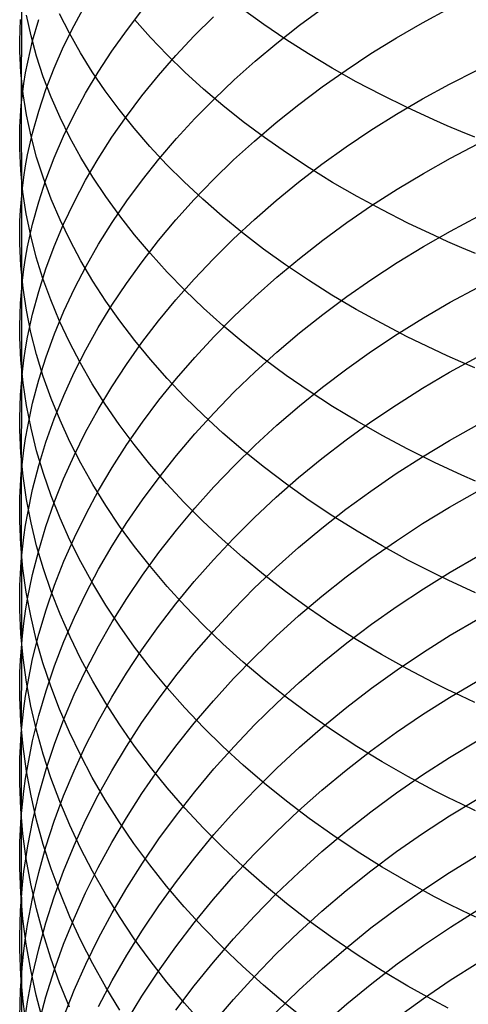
# Model space of a CAD drawing. Extents: x -383 to 1849, y -1185 to -529.
# Tile 730 of 870: x 1817 to 1823.46, y -1083.18 to -1069.02. Entities that reach past the tile are written whole.
import ezdxf

# ---------------------------------------------------------------- set-up
doc = ezdxf.new("R2010")
doc.units = 0
doc.layers.add('PREDEFINITO', color=7, linetype='CONTINUOUS')

msp = doc.modelspace()

# ---------------------------------------------------------------- linework, layer by layer
at = {"layer": 'PREDEFINITO'}
for p, q in [((1817.787, -1069.105, 640.522), (1817.953, -1068.804, 640.173)), ((1817.028, -1068.865, 645.531), (1817.027, -1070.251, 644.494)), ((1817.167, -1069.25, 648.862), (1817.102, -1068.953, 648.479)), ((1817.72, -1069.216, 651.807), (1817.578, -1068.935, 651.431)), ((1818.539, -1069.178, 638.12), (1818.763, -1068.887, 637.793)), ((1820.516, -1069.088, 658.059), (1820.212, -1068.868, 657.744)), ((1821.028, -1069.101, 633.36), (1821.364, -1068.854, 633.1)), ((1822.802, -1069.064, 631.116), (1823.189, -1068.856, 630.902)), ((1817.009, -1069.17, 645.911), (1817.016, -1069.018, 645.721)), ((1817.19, -1069.322, 643.378), (1817.278, -1069.015, 643.009)), ((1817.636, -1069.408, 640.875), (1817.787, -1069.105, 640.522)), ((1818.886, -1069.275, 655.026), (1818.658, -1069.019, 654.672)), ((1819.515, -1069.253, 635.816), (1819.791, -1068.978, 635.517)), ((1820.832, -1069.303, 658.366), (1820.516, -1069.088, 658.059)), ((1820.703, -1069.356, 633.627), (1821.028, -1069.101, 633.36)), ((1822.425, -1069.282, 631.338), (1822.802, -1069.064, 631.116)), ((1817.006, -1069.322, 646.101), (1817.009, -1069.17, 645.911)), ((1817.248, -1069.546, 649.244), (1817.167, -1069.25, 648.862)), ((1817.877, -1069.495, 652.179), (1817.72, -1069.216, 651.807)), ((1818.329, -1069.473, 638.451), (1818.539, -1069.178, 638.12)), ((1819.251, -1069.535, 636.121), (1819.515, -1069.253, 635.816)), ((1817.007, -1069.475, 646.291), (1817.006, -1069.322, 646.101)), ((1817.119, -1069.63, 643.749), (1817.19, -1069.322, 643.378)), ((1819.127, -1069.527, 655.374), (1818.886, -1069.275, 655.026)), ((1820.39, -1069.617, 633.902), (1820.703, -1069.356, 633.627)), ((1821.159, -1069.512, 658.663), (1820.832, -1069.303, 658.366)), ((1822.058, -1069.508, 631.569), (1822.425, -1069.282, 631.338)), ((1817.022, -1069.78, 646.671), (1817.007, -1069.475, 646.291)), ((1817.501, -1069.715, 641.231), (1817.636, -1069.408, 640.875)), ((1818.049, -1069.771, 652.548), (1817.877, -1069.495, 652.179)), ((1818.134, -1069.773, 638.787), (1818.329, -1069.473, 638.451)), ((1819.001, -1069.821, 636.432), (1819.251, -1069.535, 636.121)), ((1819.381, -1069.774, 655.715), (1819.127, -1069.527, 655.374)), ((1821.498, -1069.715, 658.951), (1821.159, -1069.512, 658.663)), ((1821.701, -1069.744, 631.808), (1822.058, -1069.508, 631.569)), ((1817.089, -1069.785, 643.935), (1817.119, -1069.63, 643.749)), ((1817.344, -1069.841, 649.623), (1817.248, -1069.546, 649.244)), ((1820.089, -1069.886, 634.184), (1820.39, -1069.617, 633.902)), ((1817.054, -1070.085, 647.05), (1817.022, -1069.78, 646.671)), ((1817.064, -1069.94, 644.121), (1817.089, -1069.785, 643.935)), ((1817.381, -1070.024, 641.59), (1817.501, -1069.715, 641.231)), ((1817.953, -1070.076, 639.127), (1818.134, -1069.773, 638.787)), ((1818.235, -1070.044, 652.912), (1818.049, -1069.771, 652.548)), ((1819.649, -1070.017, 656.049), (1819.381, -1069.774, 655.715)), ((1821.355, -1069.987, 632.055), (1821.701, -1069.744, 631.808)), ((1821.848, -1069.912, 659.23), (1821.498, -1069.715, 658.951)), ((1823.189, -1069.946, 629.858), (1823.585, -1069.744, 629.658)), ((1817.043, -1070.095, 644.308), (1817.064, -1069.94, 644.121)), ((1817.456, -1070.134, 650), (1817.344, -1069.841, 649.623)), ((1818.763, -1070.114, 636.748), (1819.001, -1069.821, 636.432)), ((1819.8, -1070.162, 634.472), (1820.089, -1069.886, 634.184)), ((1822.209, -1070.102, 659.498), (1821.848, -1069.912, 659.23)), ((1822.802, -1070.158, 630.067), (1823.189, -1069.946, 629.858)), ((1817.027, -1070.251, 644.494), (1817.043, -1070.095, 644.308)), ((1817.103, -1070.39, 647.429), (1817.054, -1070.085, 647.05)), ((1817.277, -1070.336, 641.95), (1817.381, -1070.024, 641.59)), ((1817.787, -1070.383, 639.47), (1817.953, -1070.076, 639.127)), ((1818.435, -1070.314, 653.271), (1818.235, -1070.044, 652.912)), ((1819.928, -1070.255, 656.376), (1819.649, -1070.017, 656.049)), ((1821.019, -1070.239, 632.31), (1821.355, -1069.987, 632.055)), ((1822.58, -1070.285, 659.756), (1822.209, -1070.102, 659.498)), ((1817.584, -1070.425, 650.375), (1817.456, -1070.134, 650)), ((1818.54, -1070.411, 637.069), (1818.763, -1070.114, 636.748)), ((1819.523, -1070.443, 634.766), (1819.8, -1070.162, 634.472)), ((1820.695, -1070.498, 632.572), (1821.019, -1070.239, 632.31)), ((1822.424, -1070.38, 630.285), (1822.802, -1070.158, 630.067)), ((1817.015, -1070.407, 644.681), (1817.027, -1070.251, 644.494)), ((1817.027, -1070.251, 644.494), (1817.028, -1071.601, 643.411)), ((1817.189, -1070.65, 642.313), (1817.277, -1070.336, 641.95)), ((1817.636, -1070.694, 639.817), (1817.787, -1070.383, 639.47)), ((1818.649, -1070.58, 653.624), (1818.435, -1070.314, 653.271)), ((1820.22, -1070.487, 656.696), (1819.928, -1070.255, 656.376)), ((1822.057, -1070.611, 630.511), (1822.424, -1070.38, 630.285)), ((1822.962, -1070.46, 660.002), (1822.58, -1070.285, 659.756)), ((1817.007, -1070.563, 644.868), (1817.015, -1070.407, 644.681)), ((1817.167, -1070.695, 647.806), (1817.103, -1070.39, 647.429)), ((1817.727, -1070.714, 650.746), (1817.584, -1070.425, 650.375)), ((1818.33, -1070.712, 637.394), (1818.54, -1070.411, 637.069)), ((1819.259, -1070.731, 635.066), (1819.523, -1070.443, 634.766)), ((1820.525, -1070.714, 657.007), (1820.22, -1070.487, 656.696)), ((1820.382, -1070.765, 632.841), (1820.695, -1070.498, 632.572)), ((1823.157, -1070.545, 660.121), (1822.962, -1070.46, 660.002)), ((1817.004, -1070.719, 645.055), (1817.007, -1070.563, 644.868)), ((1817.118, -1070.965, 642.678), (1817.189, -1070.65, 642.313)), ((1818.877, -1070.842, 653.973), (1818.649, -1070.58, 653.624)), ((1821.7, -1070.851, 630.745), (1822.057, -1070.611, 630.511)), ((1823.354, -1070.628, 660.237), (1823.157, -1070.545, 660.121)), ((1823.554, -1070.709, 660.35), (1823.354, -1070.628, 660.237)), ((1817.005, -1070.875, 645.242), (1817.004, -1070.719, 645.055)), ((1817.248, -1070.998, 648.182), (1817.167, -1070.695, 647.806)), ((1817.5, -1071.007, 640.167), (1817.636, -1070.694, 639.817)), ((1817.884, -1071, 651.113), (1817.727, -1070.714, 650.746)), ((1818.134, -1071.019, 637.724), (1818.33, -1070.712, 637.394)), ((1819.008, -1071.025, 635.372), (1819.259, -1070.731, 635.066)), ((1820.081, -1071.038, 633.117), (1820.382, -1070.765, 632.841)), ((1820.841, -1070.936, 657.31), (1820.525, -1070.714, 657.007)), ((1823.201, -1071.013, 628.79), (1823.597, -1070.806, 628.594)), ((1817.019, -1071.188, 645.615), (1817.005, -1070.875, 645.242)), ((1819.117, -1071.101, 654.315), (1818.877, -1070.842, 653.973)), ((1821.168, -1071.151, 657.604), (1820.841, -1070.936, 657.31)), ((1821.354, -1071.099, 630.988), (1821.7, -1070.851, 630.745)), ((1817.089, -1071.124, 642.861), (1817.118, -1070.965, 642.678)), ((1817.345, -1071.3, 648.556), (1817.248, -1070.998, 648.182)), ((1817.38, -1071.323, 640.519), (1817.5, -1071.007, 640.167)), ((1818.056, -1071.284, 651.476), (1817.884, -1071, 651.113)), ((1817.953, -1071.329, 638.058), (1818.134, -1071.019, 637.724)), ((1818.77, -1071.323, 635.683), (1819.008, -1071.025, 635.372)), ((1819.793, -1071.319, 633.399), (1820.081, -1071.038, 633.117)), ((1822.813, -1071.23, 628.996), (1823.201, -1071.013, 628.79)), ((1817.051, -1071.501, 645.989), (1817.019, -1071.188, 645.615)), ((1817.064, -1071.283, 643.044), (1817.089, -1071.124, 642.861)), ((1819.372, -1071.354, 654.651), (1819.117, -1071.101, 654.315)), ((1821.018, -1071.356, 631.237), (1821.354, -1071.099, 630.988)), ((1821.507, -1071.36, 657.888), (1821.168, -1071.151, 657.604)), ((1822.436, -1071.456, 629.21), (1822.813, -1071.23, 628.996)), ((1817.044, -1071.442, 643.227), (1817.064, -1071.283, 643.044)), ((1817.277, -1071.642, 640.874), (1817.38, -1071.323, 640.519)), ((1817.457, -1071.6, 648.927), (1817.345, -1071.3, 648.556)), ((1817.787, -1071.643, 638.395), (1817.953, -1071.329, 638.058)), ((1818.242, -1071.565, 651.836), (1818.056, -1071.284, 651.476)), ((1818.546, -1071.627, 635.998), (1818.77, -1071.323, 635.683)), ((1819.638, -1071.603, 654.979), (1819.372, -1071.354, 654.651)), ((1819.516, -1071.606, 633.687), (1819.793, -1071.319, 633.399)), ((1820.694, -1071.62, 631.494), (1821.018, -1071.356, 631.237)), ((1821.858, -1071.562, 658.163), (1821.507, -1071.36, 657.888)), ((1817.028, -1071.601, 643.411), (1817.044, -1071.442, 643.227)), ((1817.099, -1071.813, 646.361), (1817.051, -1071.501, 645.989)), ((1822.068, -1071.692, 629.432), (1822.436, -1071.456, 629.21)), ((1817.016, -1071.76, 643.594), (1817.028, -1071.601, 643.411)), ((1817.028, -1071.601, 643.411), (1817.028, -1074.251, 641.183)), ((1817.189, -1071.963, 641.23), (1817.277, -1071.642, 640.874)), ((1817.585, -1071.899, 649.295), (1817.457, -1071.6, 648.927)), ((1817.636, -1071.96, 638.736), (1817.787, -1071.643, 638.395)), ((1818.443, -1071.842, 652.19), (1818.242, -1071.565, 651.836)), ((1818.335, -1071.936, 636.318), (1818.546, -1071.627, 635.998)), ((1819.253, -1071.899, 633.981), (1819.516, -1071.606, 633.687)), ((1819.918, -1071.847, 655.301), (1819.638, -1071.603, 654.979)), ((1820.381, -1071.892, 631.758), (1820.694, -1071.62, 631.494)), ((1822.219, -1071.757, 658.428), (1821.858, -1071.562, 658.163)), ((1817.008, -1071.92, 643.778), (1817.016, -1071.76, 643.594)), ((1821.711, -1071.937, 629.662), (1822.068, -1071.692, 629.432)), ((1822.59, -1071.946, 658.682), (1822.219, -1071.757, 658.428)), ((1817.005, -1072.08, 643.962), (1817.008, -1071.92, 643.778)), ((1817.163, -1072.124, 646.732), (1817.099, -1071.813, 646.361)), ((1817.728, -1072.195, 649.66), (1817.585, -1071.899, 649.295)), ((1818.139, -1072.249, 636.642), (1818.335, -1071.936, 636.318)), ((1818.657, -1072.115, 652.539), (1818.443, -1071.842, 652.19)), ((1819.002, -1072.198, 634.28), (1819.253, -1071.899, 633.981)), ((1820.21, -1072.085, 655.615), (1819.918, -1071.847, 655.301)), ((1820.08, -1072.171, 632.028), (1820.381, -1071.892, 631.758)), ((1821.364, -1072.191, 629.9), (1821.711, -1071.937, 629.662)), ((1823.202, -1072.06, 627.704), (1823.598, -1071.85, 627.511)), ((1817.006, -1072.24, 644.146), (1817.005, -1072.08, 643.962)), ((1817.118, -1072.286, 641.589), (1817.189, -1071.963, 641.23)), ((1817.5, -1072.28, 639.079), (1817.636, -1071.96, 638.736)), ((1822.972, -1072.126, 658.926), (1822.59, -1071.946, 658.682)), ((1822.815, -1072.281, 627.905), (1823.202, -1072.06, 627.704)), ((1817.243, -1072.434, 647.101), (1817.163, -1072.124, 646.732)), ((1817.885, -1072.488, 650.022), (1817.728, -1072.195, 649.66)), ((1818.885, -1072.385, 652.882), (1818.657, -1072.115, 652.539)), ((1818.765, -1072.502, 634.584), (1819.002, -1072.198, 634.28)), ((1819.791, -1072.457, 632.305), (1820.08, -1072.171, 632.028)), ((1820.514, -1072.318, 655.921), (1820.21, -1072.085, 655.615)), ((1821.028, -1072.453, 630.145), (1821.364, -1072.191, 629.9)), ((1823.167, -1072.213, 659.043), (1822.972, -1072.126, 658.926)), ((1823.364, -1072.299, 659.158), (1823.167, -1072.213, 659.043)), ((1817.021, -1072.56, 644.513), (1817.006, -1072.24, 644.146)), ((1817.089, -1072.448, 641.768), (1817.118, -1072.286, 641.589)), ((1817.381, -1072.603, 639.426), (1817.5, -1072.28, 639.079)), ((1817.958, -1072.566, 636.97), (1818.139, -1072.249, 636.642)), ((1820.83, -1072.545, 656.219), (1820.514, -1072.318, 655.921)), ((1822.437, -1072.512, 628.114), (1822.815, -1072.281, 627.905)), ((1823.564, -1072.382, 659.269), (1823.364, -1072.299, 659.158)), ((1817.064, -1072.61, 641.948), (1817.089, -1072.448, 641.768)), ((1817.339, -1072.743, 647.468), (1817.243, -1072.434, 647.101)), ((1818.057, -1072.779, 650.38), (1817.885, -1072.488, 650.022)), ((1818.541, -1072.812, 634.893), (1818.765, -1072.502, 634.584)), ((1819.126, -1072.65, 653.22), (1818.885, -1072.385, 652.882)), ((1819.515, -1072.75, 632.587), (1819.791, -1072.457, 632.305)), ((1820.704, -1072.723, 630.397), (1821.028, -1072.453, 630.145)), ((1817.053, -1072.88, 644.881), (1817.021, -1072.56, 644.513)), ((1817.044, -1072.773, 642.128), (1817.064, -1072.61, 641.948)), ((1817.277, -1072.929, 639.774), (1817.381, -1072.603, 639.426)), ((1817.791, -1072.886, 637.302), (1817.958, -1072.566, 636.97)), ((1819.381, -1072.911, 653.551), (1819.126, -1072.65, 653.22)), ((1821.158, -1072.766, 656.508), (1820.83, -1072.545, 656.219)), ((1822.069, -1072.752, 628.332), (1822.437, -1072.512, 628.114)), ((1817.028, -1072.936, 642.309), (1817.044, -1072.773, 642.128)), ((1817.451, -1073.051, 647.833), (1817.339, -1072.743, 647.468)), ((1818.244, -1073.067, 650.733), (1818.057, -1072.779, 650.38)), ((1819.251, -1073.049, 632.875), (1819.515, -1072.75, 632.587)), ((1820.391, -1073, 630.656), (1820.704, -1072.723, 630.397)), ((1821.497, -1072.98, 656.788), (1821.158, -1072.766, 656.508)), ((1821.712, -1073.001, 628.557), (1822.069, -1072.752, 628.332)), ((1817.102, -1073.2, 645.247), (1817.053, -1072.88, 644.881)), ((1817.189, -1073.257, 640.124), (1817.277, -1072.929, 639.774)), ((1817.639, -1073.211, 637.636), (1817.791, -1072.886, 637.302)), ((1818.331, -1073.126, 635.207), (1818.541, -1072.812, 634.893)), ((1819.648, -1073.167, 653.876), (1819.381, -1072.911, 653.551)), ((1823.2, -1073.084, 626.596), (1823.597, -1072.87, 626.408)), ((1817.016, -1073.099, 642.489), (1817.028, -1072.936, 642.309)), ((1817.578, -1073.356, 648.195), (1817.451, -1073.051, 647.833)), ((1818.444, -1073.351, 651.082), (1818.244, -1073.067, 650.733)), ((1819.001, -1073.353, 633.168), (1819.251, -1073.049, 632.875)), ((1820.089, -1073.285, 630.921), (1820.391, -1073, 630.656)), ((1821.365, -1073.26, 628.79), (1821.712, -1073.001, 628.557)), ((1821.847, -1073.187, 657.058), (1821.497, -1072.98, 656.788)), ((1817.009, -1073.262, 642.67), (1817.016, -1073.099, 642.489)), ((1817.166, -1073.519, 645.612), (1817.102, -1073.2, 645.247)), ((1817.503, -1073.538, 637.974), (1817.639, -1073.211, 637.636)), ((1818.135, -1073.445, 635.524), (1818.331, -1073.126, 635.207)), ((1819.928, -1073.417, 654.193), (1819.648, -1073.167, 653.876)), ((1822.208, -1073.387, 657.319), (1821.847, -1073.187, 657.058)), ((1822.813, -1073.309, 626.792), (1823.2, -1073.084, 626.596)), ((1817.005, -1073.426, 642.85), (1817.009, -1073.262, 642.67)), ((1817.118, -1073.587, 640.476), (1817.189, -1073.257, 640.124)), ((1817.72, -1073.659, 648.553), (1817.578, -1073.356, 648.195)), ((1818.659, -1073.632, 651.425), (1818.444, -1073.351, 651.082)), ((1818.763, -1073.664, 633.466), (1819.001, -1073.353, 633.168)), ((1819.8, -1073.577, 631.193), (1820.089, -1073.285, 630.921)), ((1821.029, -1073.526, 629.03), (1821.365, -1073.26, 628.79)), ((1822.435, -1073.543, 626.997), (1822.813, -1073.309, 626.792)), ((1817.007, -1073.589, 643.031), (1817.005, -1073.426, 642.85)), ((1817.954, -1073.768, 635.846), (1818.135, -1073.445, 635.524)), ((1820.22, -1073.663, 654.503), (1819.928, -1073.417, 654.193)), ((1822.58, -1073.58, 657.569), (1822.208, -1073.387, 657.319)), ((1817.022, -1073.916, 643.392), (1817.007, -1073.589, 643.031)), ((1817.089, -1073.752, 640.652), (1817.118, -1073.587, 640.476)), ((1817.247, -1073.837, 645.975), (1817.166, -1073.519, 645.612)), ((1817.383, -1073.868, 638.314), (1817.503, -1073.538, 637.974)), ((1818.886, -1073.908, 651.764), (1818.659, -1073.632, 651.425)), ((1819.523, -1073.876, 631.47), (1819.8, -1073.577, 631.193)), ((1820.705, -1073.801, 629.277), (1821.029, -1073.526, 629.03)), ((1822.068, -1073.787, 627.209), (1822.435, -1073.543, 626.997)), ((1822.962, -1073.765, 657.808), (1822.58, -1073.58, 657.569)), ((1817.064, -1073.918, 640.829), (1817.089, -1073.752, 640.652)), ((1817.877, -1073.96, 648.909), (1817.72, -1073.659, 648.553)), ((1817.788, -1074.095, 636.17), (1817.954, -1073.768, 635.846)), ((1818.54, -1073.979, 633.769), (1818.763, -1073.664, 633.466)), ((1820.524, -1073.902, 654.805), (1820.22, -1073.663, 654.503)), ((1823.157, -1073.855, 657.924), (1822.962, -1073.765, 657.808)), ((1817.054, -1074.244, 643.753), (1817.022, -1073.916, 643.392)), ((1817.044, -1074.084, 641.006), (1817.064, -1073.918, 640.829)), ((1817.344, -1074.153, 646.336), (1817.247, -1073.837, 645.975)), ((1817.278, -1074.201, 638.656), (1817.383, -1073.868, 638.314)), ((1819.128, -1074.18, 652.096), (1818.886, -1073.908, 651.764)), ((1819.259, -1074.181, 631.752), (1819.523, -1073.876, 631.47)), ((1820.392, -1074.084, 629.53), (1820.705, -1073.801, 629.277)), ((1820.84, -1074.135, 655.099), (1820.524, -1073.902, 654.805)), ((1821.71, -1074.04, 627.429), (1822.068, -1073.787, 627.209)), ((1823.354, -1073.942, 658.036), (1823.157, -1073.855, 657.924)), ((1823.189, -1074.091, 625.474), (1823.585, -1073.874, 625.29)), ((1818.049, -1074.257, 649.26), (1817.877, -1073.96, 648.909)), ((1818.33, -1074.3, 634.076), (1818.54, -1073.979, 633.769)), ((1821.363, -1074.303, 627.656), (1821.71, -1074.04, 627.429)), ((1823.554, -1074.028, 658.146), (1823.354, -1073.942, 658.036)), ((1817.028, -1074.251, 641.183), (1817.044, -1074.084, 641.006)), ((1817.19, -1074.536, 639), (1817.278, -1074.201, 638.656)), ((1817.456, -1074.468, 646.695), (1817.344, -1074.153, 646.336)), ((1817.637, -1074.425, 636.498), (1817.788, -1074.095, 636.17)), ((1819.008, -1074.492, 632.04), (1819.259, -1074.181, 631.752)), ((1819.382, -1074.447, 652.422), (1819.128, -1074.18, 652.096)), ((1820.09, -1074.374, 629.79), (1820.392, -1074.084, 629.53)), ((1821.168, -1074.362, 655.384), (1820.84, -1074.135, 655.099)), ((1822.802, -1074.319, 625.665), (1823.189, -1074.091, 625.474)), ((1817.016, -1074.417, 641.36), (1817.028, -1074.251, 641.183)), ((1817.028, -1074.251, 641.183), (1817.027, -1075.55, 640.039)), ((1817.102, -1074.571, 644.113), (1817.054, -1074.244, 643.753)), ((1818.235, -1074.551, 649.607), (1818.049, -1074.257, 649.26)), ((1818.134, -1074.625, 634.388), (1818.33, -1074.3, 634.076)), ((1821.028, -1074.574, 627.891), (1821.363, -1074.303, 627.656)), ((1822.424, -1074.558, 625.865), (1822.802, -1074.319, 625.665)), ((1817.009, -1074.584, 641.538), (1817.016, -1074.417, 641.36)), ((1817.584, -1074.781, 647.052), (1817.456, -1074.468, 646.695)), ((1817.501, -1074.759, 636.829), (1817.637, -1074.425, 636.498)), ((1818.77, -1074.809, 632.333), (1819.008, -1074.492, 632.04)), ((1819.649, -1074.709, 652.741), (1819.382, -1074.447, 652.422)), ((1819.801, -1074.672, 630.055), (1820.09, -1074.374, 629.79)), ((1821.507, -1074.582, 655.66), (1821.168, -1074.362, 655.384)), ((1817.006, -1074.751, 641.715), (1817.009, -1074.584, 641.538)), ((1817.167, -1074.897, 644.472), (1817.102, -1074.571, 644.113)), ((1817.119, -1074.872, 639.345), (1817.19, -1074.536, 639)), ((1817.953, -1074.954, 634.702), (1818.134, -1074.625, 634.388)), ((1818.435, -1074.842, 649.949), (1818.235, -1074.551, 649.607)), ((1820.703, -1074.853, 628.131), (1821.028, -1074.574, 627.891)), ((1821.858, -1074.795, 655.927), (1821.507, -1074.582, 655.66)), ((1822.057, -1074.806, 626.072), (1822.424, -1074.558, 625.865)), ((1817.007, -1074.918, 641.892), (1817.006, -1074.751, 641.715)), ((1817.381, -1075.095, 637.162), (1817.501, -1074.759, 636.829)), ((1819.524, -1074.976, 630.327), (1819.801, -1074.672, 630.055)), ((1819.929, -1074.966, 653.054), (1819.649, -1074.709, 652.741)), ((1817.089, -1075.041, 639.518), (1817.119, -1074.872, 639.345)), ((1817.248, -1075.222, 644.829), (1817.167, -1074.897, 644.472)), ((1817.726, -1075.091, 647.405), (1817.584, -1074.781, 647.052)), ((1818.649, -1075.129, 650.287), (1818.435, -1074.842, 649.949)), ((1818.546, -1075.131, 632.63), (1818.77, -1074.809, 632.333)), ((1820.39, -1075.14, 628.379), (1820.703, -1074.853, 628.131)), ((1821.7, -1075.063, 626.287), (1822.057, -1074.806, 626.072)), ((1822.219, -1075, 656.184), (1821.858, -1074.795, 655.927)), ((1823.188, -1075.073, 624.328), (1823.584, -1074.852, 624.149)), ((1817.022, -1075.252, 642.247), (1817.007, -1074.918, 641.892)), ((1817.064, -1075.211, 639.692), (1817.089, -1075.041, 639.518)), ((1817.787, -1075.287, 635.021), (1817.953, -1074.954, 634.702)), ((1819.26, -1075.286, 630.603), (1819.524, -1074.976, 630.327)), ((1820.221, -1075.217, 653.359), (1819.929, -1074.966, 653.054)), ((1822.591, -1075.198, 656.43), (1822.219, -1075, 656.184)), ((1817.277, -1075.434, 637.497), (1817.381, -1075.095, 637.162)), ((1817.884, -1075.399, 647.755), (1817.726, -1075.091, 647.405)), ((1818.335, -1075.458, 632.931), (1818.546, -1075.131, 632.63)), ((1818.876, -1075.411, 650.619), (1818.649, -1075.129, 650.287)), ((1820.088, -1075.435, 628.632), (1820.39, -1075.14, 628.379)), ((1821.354, -1075.33, 626.509), (1821.7, -1075.063, 626.287)), ((1822.973, -1075.388, 656.666), (1822.591, -1075.198, 656.43)), ((1822.801, -1075.305, 624.515), (1823.188, -1075.073, 624.328)), ((1817.054, -1075.587, 642.601), (1817.022, -1075.252, 642.247)), ((1817.043, -1075.38, 639.865), (1817.064, -1075.211, 639.692)), ((1817.345, -1075.545, 645.184), (1817.248, -1075.222, 644.829)), ((1817.636, -1075.624, 635.342), (1817.787, -1075.287, 635.021)), ((1819.009, -1075.603, 630.885), (1819.26, -1075.286, 630.603)), ((1820.525, -1075.462, 653.656), (1820.221, -1075.217, 653.359)), ((1821.018, -1075.605, 626.738), (1821.354, -1075.33, 626.509)), ((1822.423, -1075.547, 624.71), (1822.801, -1075.305, 624.515)), ((1817.027, -1075.55, 640.039), (1817.043, -1075.38, 639.865)), ((1817.19, -1075.776, 637.834), (1817.277, -1075.434, 637.497)), ((1818.056, -1075.704, 648.101), (1817.884, -1075.399, 647.755)), ((1818.139, -1075.789, 633.236), (1818.335, -1075.458, 632.931)), ((1819.117, -1075.689, 650.945), (1818.876, -1075.411, 650.619)), ((1819.799, -1075.737, 628.891), (1820.088, -1075.435, 628.632)), ((1820.841, -1075.701, 653.945), (1820.525, -1075.462, 653.656)), ((1823.168, -1075.48, 656.78), (1822.973, -1075.388, 656.666)), ((1823.365, -1075.57, 656.891), (1823.168, -1075.48, 656.78)), ((1817.015, -1075.72, 640.213), (1817.027, -1075.55, 640.039)), ((1817.027, -1075.55, 640.039), (1817.028, -1078.055, 637.649)), ((1817.102, -1075.921, 642.954), (1817.054, -1075.587, 642.601)), ((1817.457, -1075.867, 645.536), (1817.345, -1075.545, 645.184)), ((1817.5, -1075.964, 635.666), (1817.636, -1075.624, 635.342)), ((1818.771, -1075.925, 631.171), (1819.009, -1075.603, 630.885)), ((1820.694, -1075.889, 626.973), (1821.018, -1075.605, 626.738)), ((1822.056, -1075.799, 624.912), (1822.423, -1075.547, 624.71)), ((1823.565, -1075.658, 657), (1823.365, -1075.57, 656.891)), ((1817.007, -1075.891, 640.387), (1817.015, -1075.72, 640.213)), ((1818.242, -1076.005, 648.442), (1818.056, -1075.704, 648.101)), ((1819.371, -1075.962, 651.265), (1819.117, -1075.689, 650.945)), ((1819.522, -1076.046, 629.156), (1819.799, -1075.737, 628.891)), ((1821.169, -1075.934, 654.226), (1820.841, -1075.701, 653.945)), ((1817.004, -1076.061, 640.561), (1817.007, -1075.891, 640.387)), ((1817.119, -1076.119, 638.172), (1817.19, -1075.776, 637.834)), ((1817.585, -1076.187, 645.887), (1817.457, -1075.867, 645.536)), ((1817.958, -1076.125, 633.545), (1818.139, -1075.789, 633.236)), ((1820.381, -1076.181, 627.214), (1820.694, -1075.889, 626.973)), ((1821.699, -1076.061, 625.122), (1822.056, -1075.799, 624.912)), ((1823.189, -1076.031, 623.162), (1823.585, -1075.807, 622.987)), ((1817.167, -1076.254, 643.307), (1817.102, -1075.921, 642.954)), ((1817.381, -1076.307, 635.992), (1817.5, -1075.964, 635.666)), ((1818.442, -1076.303, 648.78), (1818.242, -1076.005, 648.442)), ((1818.546, -1076.253, 631.462), (1818.771, -1075.925, 631.171)), ((1819.258, -1076.362, 629.426), (1819.522, -1076.046, 629.156)), ((1819.638, -1076.23, 651.579), (1819.371, -1075.962, 651.265)), ((1821.508, -1076.159, 654.498), (1821.169, -1075.934, 654.226)), ((1822.802, -1076.267, 623.345), (1823.189, -1076.031, 623.162)), ((1817.005, -1076.231, 640.735), (1817.004, -1076.061, 640.561)), ((1817.089, -1076.291, 638.342), (1817.119, -1076.119, 638.172)), ((1817.727, -1076.505, 646.234), (1817.585, -1076.187, 645.887)), ((1817.791, -1076.465, 633.857), (1817.958, -1076.125, 633.545)), ((1820.08, -1076.48, 627.462), (1820.381, -1076.181, 627.214)), ((1821.353, -1076.332, 625.338), (1821.699, -1076.061, 625.122)), ((1821.858, -1076.377, 654.76), (1821.508, -1076.159, 654.498)), ((1817.019, -1076.573, 641.083), (1817.005, -1076.231, 640.735)), ((1817.064, -1076.464, 638.512), (1817.089, -1076.291, 638.342)), ((1817.248, -1076.586, 643.657), (1817.167, -1076.254, 643.307)), ((1817.277, -1076.653, 636.321), (1817.381, -1076.307, 635.992)), ((1818.336, -1076.586, 631.756), (1818.546, -1076.253, 631.462)), ((1818.657, -1076.597, 649.112), (1818.442, -1076.303, 648.78)), ((1819.918, -1076.493, 651.885), (1819.638, -1076.23, 651.579)), ((1821.017, -1076.612, 625.562), (1821.353, -1076.332, 625.338)), ((1822.424, -1076.513, 623.535), (1822.802, -1076.267, 623.345)), ((1817.044, -1076.637, 638.682), (1817.064, -1076.464, 638.512)), ((1817.639, -1076.809, 634.172), (1817.791, -1076.465, 633.857)), ((1819.007, -1076.683, 629.701), (1819.258, -1076.362, 629.426)), ((1822.219, -1076.588, 655.013), (1821.858, -1076.377, 654.76)), ((1817.05, -1076.914, 641.43), (1817.019, -1076.573, 641.083)), ((1817.345, -1076.916, 644.006), (1817.248, -1076.586, 643.657)), ((1817.885, -1076.819, 646.577), (1817.727, -1076.505, 646.234)), ((1818.14, -1076.924, 632.055), (1818.336, -1076.586, 631.756)), ((1818.885, -1076.886, 649.439), (1818.657, -1076.597, 649.112)), ((1819.791, -1076.787, 627.715), (1820.08, -1076.48, 627.462)), ((1820.21, -1076.749, 652.185), (1819.918, -1076.493, 651.885)), ((1820.693, -1076.9, 625.791), (1821.017, -1076.612, 625.562)), ((1822.057, -1076.769, 623.732), (1822.424, -1076.513, 623.535)), ((1822.591, -1076.791, 655.256), (1822.219, -1076.588, 655.013)), ((1817.027, -1076.81, 638.852), (1817.044, -1076.637, 638.682)), ((1817.189, -1077.001, 636.651), (1817.277, -1076.653, 636.321)), ((1818.769, -1077.011, 629.98), (1819.007, -1076.683, 629.701)), ((1820.514, -1077, 652.477), (1820.21, -1076.749, 652.185)), ((1823.2, -1076.964, 621.976), (1823.597, -1076.735, 621.806)), ((1817.016, -1076.983, 639.023), (1817.027, -1076.81, 638.852)), ((1817.503, -1077.155, 634.489), (1817.639, -1076.809, 634.172)), ((1818.057, -1077.131, 646.917), (1817.885, -1076.819, 646.577)), ((1819.126, -1077.171, 649.76), (1818.885, -1076.886, 649.439)), ((1819.515, -1077.101, 627.973), (1819.791, -1076.787, 627.715)), ((1821.7, -1077.035, 623.937), (1822.057, -1076.769, 623.732)), ((1822.973, -1076.986, 655.488), (1822.591, -1076.791, 655.256)), ((1817.008, -1077.157, 639.193), (1817.016, -1076.983, 639.023)), ((1817.098, -1077.254, 641.776), (1817.05, -1076.914, 641.43)), ((1817.118, -1077.351, 636.983), (1817.189, -1077.001, 636.651)), ((1817.457, -1077.245, 644.352), (1817.345, -1076.916, 644.006)), ((1817.958, -1077.265, 632.357), (1818.14, -1076.924, 632.055)), ((1818.545, -1077.344, 630.264), (1818.769, -1077.011, 629.98)), ((1820.38, -1077.197, 626.027), (1820.693, -1076.9, 625.791)), ((1820.83, -1077.244, 652.76), (1820.514, -1077, 652.477)), ((1821.354, -1077.31, 624.148), (1821.7, -1077.035, 623.937)), ((1822.813, -1077.203, 622.154), (1823.2, -1076.964, 621.976)), ((1823.168, -1077.08, 655.6), (1822.973, -1076.986, 655.488)), ((1817.005, -1077.331, 639.364), (1817.008, -1077.157, 639.193)), ((1817.383, -1077.505, 634.809), (1817.503, -1077.155, 634.489)), ((1818.243, -1077.439, 647.253), (1818.057, -1077.131, 646.917)), ((1819.38, -1077.451, 650.075), (1819.126, -1077.171, 649.76)), ((1819.251, -1077.422, 628.237), (1819.515, -1077.101, 627.973)), ((1823.365, -1077.172, 655.71), (1823.168, -1077.08, 655.6)), ((1823.565, -1077.262, 655.816), (1823.365, -1077.172, 655.71)), ((1817.163, -1077.594, 642.122), (1817.098, -1077.254, 641.776)), ((1817.585, -1077.571, 644.696), (1817.457, -1077.245, 644.352)), ((1817.791, -1077.611, 632.662), (1817.958, -1077.265, 632.357)), ((1820.079, -1077.501, 626.268), (1820.38, -1077.197, 626.027)), ((1821.158, -1077.481, 653.036), (1820.83, -1077.244, 652.76)), ((1821.018, -1077.594, 624.365), (1821.354, -1077.31, 624.148)), ((1822.435, -1077.453, 622.34), (1822.813, -1077.203, 622.154)), ((1817.006, -1077.505, 639.535), (1817.005, -1077.331, 639.364)), ((1817.089, -1077.526, 637.149), (1817.118, -1077.351, 636.983)), ((1818.444, -1077.744, 647.584), (1818.243, -1077.439, 647.253)), ((1818.335, -1077.682, 630.552), (1818.545, -1077.344, 630.264)), ((1819, -1077.749, 628.505), (1819.251, -1077.422, 628.237)), ((1819.647, -1077.726, 650.384), (1819.38, -1077.451, 650.075)), ((1822.068, -1077.714, 622.533), (1822.435, -1077.453, 622.34)), ((1817.021, -1077.853, 639.876), (1817.006, -1077.505, 639.535)), ((1817.064, -1077.702, 637.316), (1817.089, -1077.526, 637.149)), ((1817.243, -1077.932, 642.465), (1817.163, -1077.594, 642.122)), ((1817.278, -1077.857, 635.131), (1817.383, -1077.505, 634.809)), ((1817.728, -1077.896, 645.036), (1817.585, -1077.571, 644.696)), ((1819.791, -1077.813, 626.515), (1820.079, -1077.501, 626.268)), ((1820.694, -1077.887, 624.589), (1821.018, -1077.594, 624.365)), ((1821.497, -1077.712, 653.302), (1821.158, -1077.481, 653.036)), ((1817.044, -1077.879, 637.482), (1817.064, -1077.702, 637.316)), ((1817.64, -1077.961, 632.97), (1817.791, -1077.611, 632.662)), ((1818.139, -1078.025, 630.844), (1818.335, -1077.682, 630.552)), ((1818.658, -1078.044, 647.911), (1818.444, -1077.744, 647.584)), ((1818.763, -1078.082, 628.778), (1819, -1077.749, 628.505)), ((1819.927, -1077.995, 650.686), (1819.647, -1077.726, 650.384)), ((1821.847, -1077.935, 653.56), (1821.497, -1077.712, 653.302)), ((1821.71, -1077.984, 622.732), (1822.068, -1077.714, 622.533)), ((1823.2, -1077.874, 620.772), (1823.597, -1077.643, 620.606)), ((1817.052, -1078.2, 640.216), (1817.021, -1077.853, 639.876)), ((1817.028, -1078.055, 637.649), (1817.044, -1077.879, 637.482)), ((1817.19, -1078.212, 635.454), (1817.278, -1077.857, 635.131)), ((1819.514, -1078.132, 626.767), (1819.791, -1077.813, 626.515)), ((1820.381, -1078.188, 624.819), (1820.694, -1077.887, 624.589)), ((1822.813, -1078.117, 620.945), (1823.2, -1077.874, 620.772)), ((1817.339, -1078.269, 642.807), (1817.243, -1077.932, 642.465)), ((1817.503, -1078.314, 633.281), (1817.64, -1077.961, 632.97)), ((1817.885, -1078.217, 645.374), (1817.728, -1077.896, 645.036)), ((1817.957, -1078.373, 631.138), (1818.139, -1078.025, 630.844)), ((1820.219, -1078.258, 650.981), (1819.927, -1077.995, 650.686)), ((1821.363, -1078.264, 622.938), (1821.71, -1077.984, 622.732)), ((1822.208, -1078.15, 653.808), (1821.847, -1077.935, 653.56)), ((1817.016, -1078.232, 637.816), (1817.028, -1078.055, 637.649)), ((1817.028, -1078.055, 637.649), (1817.027, -1079.286, 636.432)), ((1818.539, -1078.42, 629.055), (1818.763, -1078.082, 628.778)), ((1818.886, -1078.34, 648.232), (1818.658, -1078.044, 647.911)), ((1819.251, -1078.458, 627.024), (1819.514, -1078.132, 626.767)), ((1822.58, -1078.357, 654.046), (1822.208, -1078.15, 653.808)), ((1822.435, -1078.37, 621.126), (1822.813, -1078.117, 620.945)), ((1817.008, -1078.409, 637.983), (1817.016, -1078.232, 637.816)), ((1817.1, -1078.548, 640.556), (1817.052, -1078.2, 640.216)), ((1817.119, -1078.569, 635.779), (1817.19, -1078.212, 635.454)), ((1817.451, -1078.604, 643.146), (1817.339, -1078.269, 642.807)), ((1817.383, -1078.67, 633.594), (1817.503, -1078.314, 633.281)), ((1818.057, -1078.535, 645.707), (1817.885, -1078.217, 645.374)), ((1820.08, -1078.497, 625.054), (1820.381, -1078.188, 624.819)), ((1820.524, -1078.514, 651.268), (1820.219, -1078.258, 650.981)), ((1821.027, -1078.553, 623.151), (1821.363, -1078.264, 622.938)), ((1817.005, -1078.586, 638.151), (1817.008, -1078.409, 637.983)), ((1817.79, -1078.725, 631.437), (1817.957, -1078.373, 631.138)), ((1818.33, -1078.764, 629.336), (1818.539, -1078.42, 629.055)), ((1819.127, -1078.631, 648.548), (1818.886, -1078.34, 648.232)), ((1822.068, -1078.634, 621.313), (1822.435, -1078.37, 621.126)), ((1822.962, -1078.556, 654.274), (1822.58, -1078.357, 654.046)), ((1817.006, -1078.764, 638.318), (1817.005, -1078.586, 638.151)), ((1817.089, -1078.747, 635.942), (1817.119, -1078.569, 635.779)), ((1817.165, -1078.894, 640.894), (1817.1, -1078.548, 640.556)), ((1818.244, -1078.85, 646.037), (1818.057, -1078.535, 645.707)), ((1819, -1078.79, 627.286), (1819.251, -1078.458, 627.024)), ((1819.791, -1078.814, 625.295), (1820.08, -1078.497, 625.054)), ((1820.84, -1078.765, 651.548), (1820.524, -1078.514, 651.268)), ((1820.703, -1078.851, 623.369), (1821.027, -1078.553, 623.151)), ((1823.157, -1078.652, 654.384), (1822.962, -1078.556, 654.274)), ((1823.189, -1078.766, 619.556), (1823.585, -1078.531, 619.394)), ((1817.278, -1079.029, 633.908), (1817.383, -1078.67, 633.594)), ((1817.578, -1078.937, 643.483), (1817.451, -1078.604, 643.146)), ((1817.639, -1079.08, 631.737), (1817.79, -1078.725, 631.437)), ((1819.382, -1078.917, 648.858), (1819.127, -1078.631, 648.548)), ((1821.71, -1078.908, 621.507), (1822.068, -1078.634, 621.313)), ((1823.354, -1078.746, 654.491), (1823.157, -1078.652, 654.384)), ((1817.022, -1079.118, 638.652), (1817.006, -1078.764, 638.318)), ((1817.064, -1078.927, 636.105), (1817.089, -1078.747, 635.942)), ((1818.134, -1079.112, 629.62), (1818.33, -1078.764, 629.336)), ((1818.444, -1079.161, 646.362), (1818.244, -1078.85, 646.037)), ((1818.763, -1079.128, 627.552), (1819, -1078.79, 627.286)), ((1819.515, -1079.138, 625.541), (1819.791, -1078.814, 625.295)), ((1820.389, -1079.157, 623.593), (1820.703, -1078.851, 623.369)), ((1821.168, -1079.008, 651.819), (1820.84, -1078.765, 651.548)), ((1822.802, -1079.012, 619.724), (1823.189, -1078.766, 619.556)), ((1823.554, -1078.838, 654.596), (1823.354, -1078.746, 654.491)), ((1817.044, -1079.106, 636.268), (1817.064, -1078.927, 636.105)), ((1817.245, -1079.24, 641.231), (1817.165, -1078.894, 640.894)), ((1817.72, -1079.268, 643.817), (1817.578, -1078.937, 643.483)), ((1819.649, -1079.198, 649.161), (1819.382, -1078.917, 648.858)), ((1821.507, -1079.244, 652.082), (1821.168, -1079.008, 651.819)), ((1821.364, -1079.191, 621.707), (1821.71, -1078.908, 621.507)), ((1822.425, -1079.269, 619.899), (1822.802, -1079.012, 619.724)), ((1817.053, -1079.473, 638.986), (1817.022, -1079.118, 638.652)), ((1817.027, -1079.286, 636.432), (1817.044, -1079.106, 636.268)), ((1817.19, -1079.39, 634.225), (1817.278, -1079.029, 633.908)), ((1817.503, -1079.439, 632.041), (1817.639, -1079.08, 631.737)), ((1817.953, -1079.465, 629.908), (1818.134, -1079.112, 629.62)), ((1818.658, -1079.467, 646.682), (1818.444, -1079.161, 646.362)), ((1818.539, -1079.472, 627.822), (1818.763, -1079.128, 627.552)), ((1819.251, -1079.469, 625.792), (1819.515, -1079.138, 625.541)), ((1820.088, -1079.471, 623.823), (1820.389, -1079.157, 623.593)), ((1817.015, -1079.466, 636.595), (1817.027, -1079.286, 636.432)), ((1817.027, -1079.286, 636.432), (1817.027, -1080.483, 635.181)), ((1817.342, -1079.583, 641.566), (1817.245, -1079.24, 641.231)), ((1817.877, -1079.595, 644.147), (1817.72, -1079.268, 643.817)), ((1819.929, -1079.473, 649.458), (1819.649, -1079.198, 649.161)), ((1821.028, -1079.484, 621.913), (1821.364, -1079.191, 621.707)), ((1821.857, -1079.472, 652.335), (1821.507, -1079.244, 652.082)), ((1822.057, -1079.536, 620.081), (1822.425, -1079.269, 619.899)), ((1817.119, -1079.753, 634.543), (1817.19, -1079.39, 634.225)), ((1817.383, -1079.801, 632.347), (1817.503, -1079.439, 632.041)), ((1823.189, -1079.631, 618.318), (1823.585, -1079.393, 618.162)), ((1817.007, -1079.646, 636.759), (1817.015, -1079.466, 636.595)), ((1817.102, -1079.827, 639.319), (1817.053, -1079.473, 638.986)), ((1817.454, -1079.925, 641.899), (1817.342, -1079.583, 641.566)), ((1817.787, -1079.823, 630.199), (1817.953, -1079.465, 629.908)), ((1818.329, -1079.821, 628.096), (1818.539, -1079.472, 627.822)), ((1818.886, -1079.769, 646.998), (1818.658, -1079.467, 646.682)), ((1819, -1079.806, 626.047), (1819.251, -1079.469, 625.792)), ((1819.799, -1079.793, 624.058), (1820.088, -1079.471, 623.823)), ((1820.221, -1079.742, 649.747), (1819.929, -1079.473, 649.458)), ((1820.703, -1079.786, 622.126), (1821.028, -1079.484, 621.913)), ((1821.7, -1079.813, 620.269), (1822.057, -1079.536, 620.081)), ((1822.218, -1079.693, 652.579), (1821.857, -1079.472, 652.335)), ((1817.004, -1079.827, 636.923), (1817.007, -1079.646, 636.759)), ((1818.049, -1079.919, 644.474), (1817.877, -1079.595, 644.147)), ((1822.59, -1079.905, 652.814), (1822.218, -1079.693, 652.579)), ((1822.802, -1079.88, 618.482), (1823.189, -1079.631, 618.318)), ((1817.005, -1080.007, 637.086), (1817.004, -1079.827, 636.923)), ((1817.089, -1079.935, 634.702), (1817.119, -1079.753, 634.543)), ((1817.167, -1080.18, 639.651), (1817.102, -1079.827, 639.319)), ((1817.278, -1080.166, 632.654), (1817.383, -1079.801, 632.347)), ((1817.636, -1080.184, 630.492), (1817.787, -1079.823, 630.199)), ((1818.134, -1080.175, 628.374), (1818.329, -1079.821, 628.096)), ((1818.763, -1080.15, 626.306), (1819, -1079.806, 626.047)), ((1819.128, -1080.067, 647.307), (1818.886, -1079.769, 646.998)), ((1819.522, -1080.123, 624.298), (1819.799, -1079.793, 624.058)), ((1820.525, -1080.004, 650.03), (1820.221, -1079.742, 649.747)), ((1820.39, -1080.096, 622.343), (1820.703, -1079.786, 622.126)), ((1821.354, -1080.101, 620.464), (1821.7, -1079.813, 620.269)), ((1817.019, -1080.368, 637.413), (1817.005, -1080.007, 637.086)), ((1817.064, -1080.117, 634.862), (1817.089, -1079.935, 634.702)), ((1817.581, -1080.265, 642.229), (1817.454, -1079.925, 641.899)), ((1818.234, -1080.24, 644.797), (1818.049, -1079.919, 644.474)), ((1820.842, -1080.26, 650.304), (1820.525, -1080.004, 650.03)), ((1822.425, -1080.14, 618.652), (1822.802, -1079.88, 618.482)), ((1822.972, -1080.109, 653.038), (1822.59, -1079.905, 652.814)), ((1817.043, -1080.3, 635.021), (1817.064, -1080.117, 634.862)), ((1818.539, -1080.499, 626.57), (1818.763, -1080.15, 626.306)), ((1819.382, -1080.359, 647.611), (1819.128, -1080.067, 647.307)), ((1819.258, -1080.459, 624.542), (1819.522, -1080.123, 624.298)), ((1820.088, -1080.414, 622.567), (1820.39, -1080.096, 622.343)), ((1821.018, -1080.397, 620.664), (1821.354, -1080.101, 620.464)), ((1822.057, -1080.411, 618.828), (1822.425, -1080.14, 618.652)), ((1823.167, -1080.207, 653.146), (1822.972, -1080.109, 653.038)), ((1817.248, -1080.533, 639.981), (1817.167, -1080.18, 639.651)), ((1817.191, -1080.533, 632.963), (1817.278, -1080.166, 632.654)), ((1817.5, -1080.548, 630.789), (1817.636, -1080.184, 630.492)), ((1817.723, -1080.602, 642.557), (1817.581, -1080.265, 642.229)), ((1817.953, -1080.534, 628.655), (1818.134, -1080.175, 628.374)), ((1818.435, -1080.557, 645.115), (1818.234, -1080.24, 644.797)), ((1821.169, -1080.508, 650.571), (1820.842, -1080.26, 650.304)), ((1823.365, -1080.303, 653.252), (1823.167, -1080.207, 653.146)), ((1823.189, -1080.47, 617.064), (1823.585, -1080.229, 616.912)), ((1817.051, -1080.729, 637.74), (1817.019, -1080.368, 637.413)), ((1817.027, -1080.483, 635.181), (1817.043, -1080.3, 635.021)), ((1819.649, -1080.645, 647.909), (1819.382, -1080.359, 647.611)), ((1819.799, -1080.74, 622.795), (1820.088, -1080.414, 622.567)), ((1820.694, -1080.703, 620.87), (1821.018, -1080.397, 620.664)), ((1821.7, -1080.692, 619.011), (1822.057, -1080.411, 618.828)), ((1823.565, -1080.397, 653.355), (1823.365, -1080.303, 653.252)), ((1817.015, -1080.666, 635.341), (1817.027, -1080.483, 635.181)), ((1817.027, -1080.483, 635.181), (1817.028, -1082.79, 632.601)), ((1817.119, -1080.902, 633.274), (1817.191, -1080.533, 632.963)), ((1817.344, -1080.883, 640.31), (1817.248, -1080.533, 639.981)), ((1817.381, -1080.916, 631.087), (1817.5, -1080.548, 630.789)), ((1817.787, -1080.897, 628.938), (1817.953, -1080.534, 628.655)), ((1818.33, -1080.853, 626.837), (1818.539, -1080.499, 626.57)), ((1818.648, -1080.869, 645.429), (1818.435, -1080.557, 645.115)), ((1819.006, -1080.802, 624.791), (1819.258, -1080.459, 624.542)), ((1821.509, -1080.749, 650.829), (1821.169, -1080.508, 650.571)), ((1822.802, -1080.722, 617.222), (1823.189, -1080.47, 617.064)), ((1817.007, -1080.85, 635.501), (1817.015, -1080.666, 635.341)), ((1817.88, -1080.936, 642.881), (1817.723, -1080.602, 642.557)), ((1819.929, -1080.926, 648.2), (1819.649, -1080.645, 647.909)), ((1820.381, -1081.017, 621.082), (1820.694, -1080.703, 620.87)), ((1821.354, -1080.983, 619.2), (1821.7, -1080.692, 619.011)), ((1822.424, -1080.985, 617.387), (1822.802, -1080.722, 617.222)), ((1817.004, -1081.033, 635.661), (1817.007, -1080.85, 635.501)), ((1817.099, -1081.089, 638.065), (1817.051, -1080.729, 637.74)), ((1818.134, -1081.213, 627.107), (1818.33, -1080.853, 626.837)), ((1818.769, -1081.151, 625.044), (1819.006, -1080.802, 624.791)), ((1819.522, -1081.074, 623.028), (1819.799, -1080.74, 622.795)), ((1821.859, -1080.983, 651.078), (1821.509, -1080.749, 650.829)), ((1817.09, -1081.087, 633.43), (1817.119, -1080.902, 633.274)), ((1817.277, -1081.287, 631.387), (1817.381, -1080.916, 631.087)), ((1817.456, -1081.232, 640.636), (1817.344, -1080.883, 640.31)), ((1817.636, -1081.264, 629.225), (1817.787, -1080.897, 628.938)), ((1818.052, -1081.267, 643.202), (1817.88, -1080.936, 642.881)), ((1818.876, -1081.177, 645.737), (1818.648, -1080.869, 645.429)), ((1820.221, -1081.201, 648.484), (1819.929, -1080.926, 648.2)), ((1821.019, -1081.284, 619.395), (1821.354, -1080.983, 619.2)), ((1822.22, -1081.208, 651.317), (1821.859, -1080.983, 651.078)), ((1822.057, -1081.26, 617.559), (1822.424, -1080.985, 617.387)), ((1817.005, -1081.217, 635.821), (1817.004, -1081.033, 635.661)), ((1817.065, -1081.272, 633.585), (1817.09, -1081.087, 633.43)), ((1817.163, -1081.449, 638.39), (1817.099, -1081.089, 638.065)), ((1819.258, -1081.415, 623.265), (1819.522, -1081.074, 623.028)), ((1820.08, -1081.339, 621.299), (1820.381, -1081.017, 621.082)), ((1823.189, -1081.283, 615.793), (1823.586, -1081.04, 615.646)), ((1817.019, -1081.584, 636.141), (1817.005, -1081.217, 635.821)), ((1817.045, -1081.458, 633.742), (1817.065, -1081.272, 633.585)), ((1817.189, -1081.66, 631.689), (1817.277, -1081.287, 631.387)), ((1817.584, -1081.578, 640.96), (1817.456, -1081.232, 640.636)), ((1817.5, -1081.634, 629.514), (1817.636, -1081.264, 629.225)), ((1817.953, -1081.577, 627.381), (1818.134, -1081.213, 627.107)), ((1818.238, -1081.594, 643.518), (1818.052, -1081.267, 643.202)), ((1818.544, -1081.505, 625.301), (1818.769, -1081.151, 625.044)), ((1819.117, -1081.48, 646.041), (1818.876, -1081.177, 645.737)), ((1820.525, -1081.468, 648.762), (1820.221, -1081.201, 648.484)), ((1820.695, -1081.593, 619.595), (1821.019, -1081.284, 619.395)), ((1821.7, -1081.544, 617.736), (1822.057, -1081.26, 617.559)), ((1822.592, -1081.425, 651.548), (1822.22, -1081.208, 651.317)), ((1822.803, -1081.539, 615.947), (1823.189, -1081.283, 615.793)), ((1819.007, -1081.762, 623.507), (1819.258, -1081.415, 623.265)), ((1819.791, -1081.67, 621.52), (1820.08, -1081.339, 621.299)), ((1822.974, -1081.633, 651.768), (1822.592, -1081.425, 651.548)), ((1817.028, -1081.645, 633.898), (1817.045, -1081.458, 633.742)), ((1817.244, -1081.807, 638.713), (1817.163, -1081.449, 638.39)), ((1818.334, -1081.866, 625.561), (1818.544, -1081.505, 625.301)), ((1819.371, -1081.777, 646.338), (1819.117, -1081.48, 646.041)), ((1820.841, -1081.729, 649.031), (1820.525, -1081.468, 648.762)), ((1821.354, -1081.839, 617.919), (1821.7, -1081.544, 617.736)), ((1822.425, -1081.806, 616.107), (1822.803, -1081.539, 615.947)), ((1817.016, -1081.831, 634.054), (1817.028, -1081.645, 633.898)), ((1817.05, -1081.952, 636.46), (1817.019, -1081.584, 636.141)), ((1817.118, -1082.035, 631.992), (1817.189, -1081.66, 631.689)), ((1817.38, -1082.007, 629.805), (1817.5, -1081.634, 629.514)), ((1817.727, -1081.922, 641.281), (1817.584, -1081.578, 640.96)), ((1817.787, -1081.946, 627.658), (1817.953, -1081.577, 627.381)), ((1818.438, -1081.918, 643.831), (1818.238, -1081.594, 643.518)), ((1819.515, -1082.008, 621.746), (1819.791, -1081.67, 621.52)), ((1820.382, -1081.912, 619.8), (1820.695, -1081.593, 619.595)), ((1823.169, -1081.734, 651.874), (1822.974, -1081.633, 651.768)), ((1817.009, -1082.018, 634.211), (1817.016, -1081.831, 634.054)), ((1817.34, -1082.164, 639.034), (1817.244, -1081.807, 638.713)), ((1818.769, -1082.115, 623.753), (1819.007, -1081.762, 623.507)), ((1819.638, -1082.069, 646.63), (1819.371, -1081.777, 646.338)), ((1821.169, -1081.983, 649.292), (1820.841, -1081.729, 649.031)), ((1821.019, -1082.143, 618.108), (1821.354, -1081.839, 617.919)), ((1822.058, -1082.083, 616.273), (1822.425, -1081.806, 616.107)), ((1823.366, -1081.832, 651.978), (1823.169, -1081.734, 651.874)), ((1823.201, -1082.069, 614.505), (1823.598, -1081.822, 614.363)), ((1823.566, -1081.928, 652.079), (1823.366, -1081.832, 651.978)), ((1817.098, -1082.318, 636.779), (1817.05, -1081.952, 636.46)), ((1817.636, -1082.318, 627.937), (1817.787, -1081.946, 627.658)), ((1817.884, -1082.263, 641.598), (1817.727, -1081.922, 641.281)), ((1818.138, -1082.231, 625.825), (1818.334, -1081.866, 625.561)), ((1818.652, -1082.237, 644.139), (1818.438, -1081.918, 643.831)), ((1820.081, -1082.239, 620.01), (1820.382, -1081.912, 619.8)), ((1821.508, -1082.229, 649.545), (1821.169, -1081.983, 649.292)), ((1817.006, -1082.205, 634.367), (1817.009, -1082.018, 634.211)), ((1817.089, -1082.223, 632.144), (1817.118, -1082.035, 631.992)), ((1817.277, -1082.384, 630.097), (1817.38, -1082.007, 629.805)), ((1818.545, -1082.475, 624.003), (1818.769, -1082.115, 623.753)), ((1819.251, -1082.353, 621.977), (1819.515, -1082.008, 621.746)), ((1819.917, -1082.355, 646.915), (1819.638, -1082.069, 646.63)), ((1821.701, -1082.371, 616.444), (1822.058, -1082.083, 616.273)), ((1822.814, -1082.328, 614.654), (1823.201, -1082.069, 614.505)), ((1817.007, -1082.391, 634.524), (1817.006, -1082.205, 634.367)), ((1817.065, -1082.411, 632.296), (1817.089, -1082.223, 632.144)), ((1817.452, -1082.518, 639.353), (1817.34, -1082.164, 639.034)), ((1818.056, -1082.6, 641.913), (1817.884, -1082.263, 641.598)), ((1817.957, -1082.601, 626.092), (1818.138, -1082.231, 625.825)), ((1818.879, -1082.551, 644.442), (1818.652, -1082.237, 644.139)), ((1819.792, -1082.573, 620.225), (1820.081, -1082.239, 620.01)), ((1820.694, -1082.457, 618.302), (1821.019, -1082.143, 618.108)), ((1821.858, -1082.468, 649.79), (1821.508, -1082.229, 649.545)), ((1817.022, -1082.765, 634.836), (1817.007, -1082.391, 634.524)), ((1817.044, -1082.6, 632.448), (1817.065, -1082.411, 632.296)), ((1817.162, -1082.684, 637.096), (1817.098, -1082.318, 636.779)), ((1817.189, -1082.763, 630.392), (1817.277, -1082.384, 630.097)), ((1817.5, -1082.694, 628.218), (1817.636, -1082.318, 627.937)), ((1819.001, -1082.704, 622.212), (1819.251, -1082.353, 621.977)), ((1820.209, -1082.634, 647.193), (1819.917, -1082.355, 646.915)), ((1821.355, -1082.67, 616.621), (1821.701, -1082.371, 616.444)), ((1822.436, -1082.599, 614.809), (1822.814, -1082.328, 614.654)), ((1817.579, -1082.87, 639.669), (1817.452, -1082.518, 639.353)), ((1818.335, -1082.84, 624.256), (1818.545, -1082.475, 624.003)), ((1819.12, -1082.86, 644.739), (1818.879, -1082.551, 644.442)), ((1820.382, -1082.779, 618.5), (1820.694, -1082.457, 618.302)), ((1822.219, -1082.698, 650.025), (1821.858, -1082.468, 649.79)), ((1817.028, -1082.79, 632.601), (1817.044, -1082.6, 632.448)), ((1817.243, -1083.049, 637.412), (1817.162, -1082.684, 637.096)), ((1817.38, -1083.074, 628.502), (1817.5, -1082.694, 628.218)), ((1817.79, -1082.976, 626.362), (1817.957, -1082.601, 626.092)), ((1818.242, -1082.934, 642.223), (1818.056, -1082.6, 641.913)), ((1818.763, -1083.063, 622.45), (1819.001, -1082.704, 622.212)), ((1819.516, -1082.916, 620.445), (1819.792, -1082.573, 620.225)), ((1820.513, -1082.907, 647.464), (1820.209, -1082.634, 647.193)), ((1821.019, -1082.978, 616.804), (1821.355, -1082.67, 616.621)), ((1822.069, -1082.88, 614.97), (1822.436, -1082.599, 614.809)), ((1822.591, -1082.919, 650.251), (1822.219, -1082.698, 650.025)), ((1823.2, -1082.833, 613.203), (1823.597, -1082.583, 613.066)), ((1817.016, -1082.979, 632.754), (1817.028, -1082.79, 632.601)), ((1817.053, -1083.139, 635.149), (1817.022, -1082.765, 634.836)), ((1817.028, -1082.79, 632.601), (1817.028, -1085.005, 629.941)), ((1817.118, -1083.144, 630.687), (1817.189, -1082.763, 630.392)), ((1818.139, -1083.21, 624.512), (1818.335, -1082.84, 624.256)), ((1820.081, -1083.11, 618.704), (1820.382, -1082.779, 618.5)), ((1822.813, -1083.095, 613.347), (1823.2, -1082.833, 613.203)), ((1817.009, -1083.169, 632.906), (1817.016, -1082.979, 632.754)), ((1817.721, -1083.22, 639.983), (1817.579, -1082.87, 639.669)), ((1817.638, -1083.354, 626.634), (1817.79, -1082.976, 626.362)), ((1818.443, -1083.263, 642.529), (1818.242, -1082.934, 642.223)), ((1819.374, -1083.164, 645.031), (1819.12, -1082.86, 644.739)), ((1819.252, -1083.265, 620.668), (1819.516, -1082.916, 620.445)), ((1820.829, -1083.173, 647.728), (1820.513, -1082.907, 647.464)), ((1820.695, -1083.295, 616.992), (1821.019, -1082.978, 616.804)), ((1821.711, -1083.172, 615.136), (1822.069, -1082.88, 614.97)), ((1822.973, -1083.131, 650.467), (1822.591, -1082.919, 650.251)), ((1817.339, -1083.412, 637.726), (1817.243, -1083.049, 637.412)), ((1817.277, -1083.456, 628.787), (1817.38, -1083.074, 628.502)), ((1818.54, -1083.427, 622.693), (1818.763, -1083.063, 622.45)), ((1819.792, -1083.449, 618.913), (1820.081, -1083.11, 618.704)), ((1822.436, -1083.368, 613.496), (1822.813, -1083.095, 613.347)), ((1817.006, -1083.359, 633.059), (1817.009, -1083.169, 632.906)), ((1817.102, -1083.512, 635.46), (1817.053, -1083.139, 635.149)), ((1817.089, -1083.335, 630.836), (1817.118, -1083.144, 630.687)), ((1819.641, -1083.461, 645.317), (1819.374, -1083.164, 645.031)), ((1821.157, -1083.431, 647.983), (1820.829, -1083.173, 647.728)), ((1821.365, -1083.475, 615.307), (1821.711, -1083.172, 615.136)), ((1823.168, -1083.234, 650.571), (1822.973, -1083.131, 650.467))]:
    msp.add_line(p, q, dxfattribs=at)

doc.saveas('drawing.dxf')
